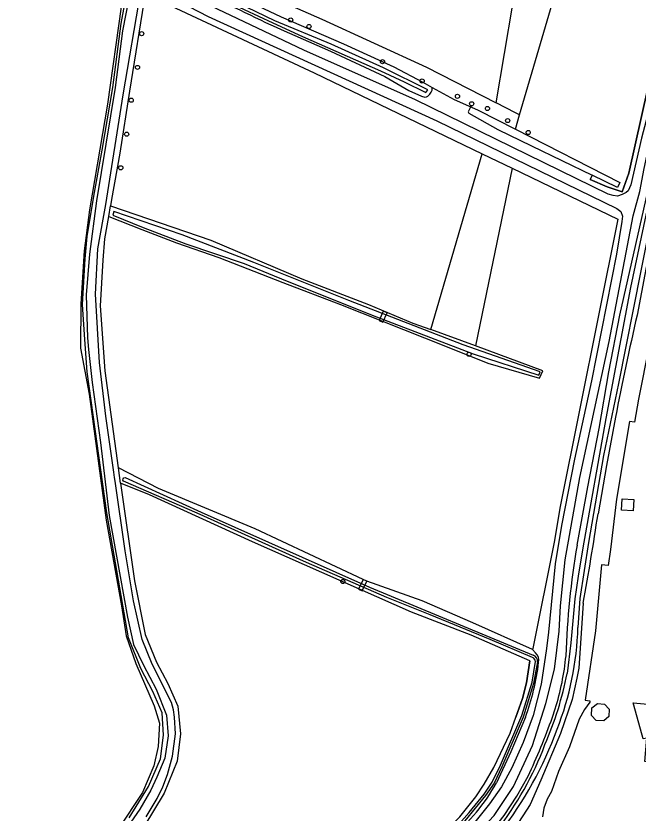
# Model space of a CAD drawing. Extents: x 159628 to 160723, y 388176 to 389416.
# Drawn here: x 159710.1 to 159856.8, y 388477.4 to 388665.4 of the extents above; entities that cross this region are included whole.
import ezdxf

# ---------------------------------------------------------------- set-up
doc = ezdxf.new("R2010")
doc.units = 0
for name, color, linetype in [('IMGEO_Boom', 7, 'Continuous'), ('IMGEO_Dek', 7, 'Continuous'), ('IMGEO_Grasland_agrarisch', 7, 'Continuous'), ('IMGEO_Grasland_overig', 7, 'Continuous'), ('IMGEO_Groenvoorziening', 7, 'Continuous'), ('IMGEO_Hek', 7, 'Continuous'), ('IMGEO_Loofbos', 7, 'Continuous'), ('IMGEO_Oever', 7, 'Continuous'), ('IMGEO_Pand', 7, 'Continuous'), ('IMGEO_Rijbaan_lokaal_gesloten', 7, 'Continuous'), ('IMGEO_Rijbaan_lokaal_onverhard', 7, 'Continuous'), ('IMGEO_Struiken', 7, 'Continuous'), ('IMGEO_Waterloop', 7, 'Continuous')]:
    doc.layers.add(name, color=color, linetype=linetype)

msp = doc.modelspace()

# ---------------------------------------------------------------- linework, layer by layer
at = {"layer": 'IMGEO_Boom'}
for centre in [(159774.85, 388664.46), (159779.18, 388662.91), (159739.7, 388661.24), (159738.72, 388653.27), (159796.5, 388654.61), (159805.84, 388650.06), (159737.24, 388645.53), (159814.18, 388646.46), (159817.54, 388644.69), (159821.25, 388643.58), (159826.02, 388640.73), (159830.87, 388637.92), (159736.17, 388637.52), (159734.78, 388629.6), (159816.9, 388585.6), (159787.14, 388532.03)]:
    msp.add_circle(centre, 0.489, dxfattribs=at)
at = {"layer": 'IMGEO_Dek'}
for points in [[(159795.74, 388593.56), (159796.61, 388593.16), (159797.57, 388595.42), (159796.67, 388595.78)], [(159790.87, 388530.26), (159791.72, 388529.83), (159792.8, 388532.08), (159791.92, 388532.47)]]:
    msp.add_lwpolyline(points, close=True, dxfattribs=at)
at = {"layer": 'IMGEO_Grasland_agrarisch'}
for points in [[(159740.54, 388670.68), (159736.81, 388647.65), (159734.59, 388633.05), (159732.6, 388622.14), (159732.34, 388620.6)], [(159740.54, 388670.68), (159780.39, 388651.99), (159820.02, 388632.9)], [(159732.34, 388620.6), (159755.98, 388612.49), (159777.44, 388603.41), (159793.2, 388597.39), (159803.69, 388592.98), (159807.89, 388591.44)]]:
    msp.add_lwpolyline(points, dxfattribs=at)
at = {"layer": 'IMGEO_Grasland_overig'}
for points in [[(159736.77, 388476.3), (159741.31, 388483.67), (159744.11, 388490.2), (159744.89, 388495.8), (159744.51, 388501.08), (159742.37, 388506.11), (159739.49, 388511.55), (159736.63, 388518.76), (159731.45, 388548.21), (159726.85, 388581.46), (159726.32, 388589.1), (159725.74, 388597.34), (159726.4, 388608.14), (159726.85, 388613.42), (159728.42, 388622.9), (159730.41, 388633.75), (159732.88, 388648.5), (159734.9, 388663.63), (159736.64, 388673.34)], [(159772.62, 388662.19), (159784.21, 388657.07), (159797.09, 388651.12), (159802.73, 388647.83), (159805.71, 388646.48), (159806.45, 388646.23), (159806.88, 388646.36), (159807.21, 388646.45), (159807.67, 388646.98), (159808.01, 388647.44), (159808.2, 388647.93), (159808.24, 388648.43), (159808.2, 388648.57)]]:
    msp.add_lwpolyline(points, dxfattribs=at)
msp.add_arc((159924.04, 388994.75), 365.41, 242.1283, 245.519, dxfattribs=at)
at = {"layer": 'IMGEO_Groenvoorziening'}
for points in [[(159903.54, 388612.67), (159870.88, 388640.76), (159868.26, 388629.83), (159864.58, 388613.8), (159856.86, 388575.07), (159855.9, 388569.57), (159854.79, 388569.74), (159851.65, 388551.44), (159850.28, 388539.54), (159849.75, 388535.83), (159848.14, 388535.96), (159846.74, 388520.39), (159844.26, 388504.07), (159845.43, 388503.9), (159845.39, 388503.57), (159844.15, 388501.84), (159842.91, 388499.54), (159840.59, 388493.05), (159838.04, 388487.21), (159836.32, 388482.53), (159835.34, 388480.67), (159834.58, 388478.55), (159834.22, 388476.55)], [(159842.41, 388540.63), (159844.91, 388554.38), (159847.59, 388568.1), (159849.92, 388581.51), (159852.44, 388594.88), (159862.86, 388640.69)], [(159862.86, 388640.69), (159864.14, 388640.25), (159866.1, 388639.57), (159861.17, 388619.43), (159856.53, 388594.85)], [(159851.44, 388570.76), (159849.34, 388559.4), (159847.33, 388548.01)], [(159843.86, 388526.92), (159842.83, 388511.61), (159842.36, 388509.27), (159841.26, 388504.24), (159838.51, 388496.15), (159833.86, 388485.15), (159831.32, 388479.43), (159827.74, 388473.85), (159821.4, 388466.84), (159815.89, 388461.89), (159814.98, 388461.84), (159814.21, 388462.34), (159813.89, 388463.3), (159813.88, 388464.59)], [(159831.88, 388516.01), (159832.61, 388515.18)], [(159836.56, 388500), (159837.25, 388501.99)], [(159830.22, 388500), (159826.74, 388491.83), (159823.35, 388484.52)], [(159822.82, 388473.84), (159825.18, 388476.86), (159828.17, 388481.39), (159830.83, 388486.11)]]:
    msp.add_lwpolyline(points, dxfattribs=at)
for centre, radius, start, end in [((160699.18, 388404.09), 863.97, 167.2443, 168.87698), ((159049.86, 388668.33), 806.5, 349.90153, 351.41977), ((160015.32, 388510.02), 175.6, 169.9622, 178.5288), ((159831, 388513.43), 2.38, 348.3043, 47.3916), ((159777.07, 388520.64), 63.01, 342.7842, 354.4343), ((159773.27, 388520.55), 60.54, 340.1529, 352.7806), ((159683.37, 388555.04), 162.78, 334.9459, 340.2378), ((159784.25, 388506.09), 44.66, 309.6362, 331.1149)]:
    msp.add_arc(centre, radius, start, end, dxfattribs=at)
at = {"layer": 'IMGEO_Hek'}
for points in [[(159875.98, 388708.39), (159865.56, 388672.44), (159859.08, 388648.38), (159854.63, 388628.36), (159853.05, 388623.91), (159849.45, 388625.08), (159845.51, 388626.87)], [(159740.54, 388670.68), (159780.39, 388651.99), (159820.02, 388632.9)], [(159820.02, 388632.9), (159827.08, 388629.5)], [(159827.08, 388629.5), (159851.99, 388617.5), (159838.4, 388549.69), (159837.02, 388541.28), (159831.96, 388516.26)], [(159831.21, 388513.3), (159830.5, 388508.1), (159829.55, 388504.43), (159827.96, 388500)], [(159779.54, 388416.9), (159783.98, 388433.71), (159788.02, 388445.42), (159791.84, 388454.55), (159795.46, 388458.65), (159805.89, 388468.36), (159810.54, 388472.21), (159814.76, 388476.52), (159818.51, 388481.25), (159820.51, 388484.25), (159822.72, 388488.18), (159826.62, 388496.28), (159827.96, 388500)]]:
    msp.add_lwpolyline(points, dxfattribs=at)
at = {"layer": 'IMGEO_Loofbos'}
for points in [[(159828.83, 388642.09), (159851.34, 388718.8)], [(159845.94, 388627.84), (159845.51, 388626.87), (159849.45, 388625.08), (159853.05, 388623.91), (159854.63, 388628.36), (159859.08, 388648.38), (159865.56, 388672.44), (159875.98, 388708.39)], [(159764.25, 388669.18), (159765.55, 388672.05), (159782.21, 388664.67), (159806.86, 388653.34), (159823.32, 388644.91)], [(159764.25, 388669.18), (159772.62, 388665.2), (159787.34, 388658.83), (159799.14, 388653.39), (159806.02, 388649.76), (159808.2, 388648.57)], [(159808.2, 388648.57), (159813.41, 388645.74), (159817.52, 388643.9)], [(159828.83, 388642.09), (159827.87, 388642.58), (159823.32, 388644.91)], [(159827.83, 388638.7), (159828.83, 388642.09)], [(159807.89, 388591.44), (159820.02, 388632.9)], [(159820.02, 388632.9), (159827.08, 388629.5)], [(159827.08, 388629.5), (159818.46, 388587.57)], [(159827.08, 388629.5), (159851.99, 388617.5), (159838.4, 388549.69), (159837.02, 388541.28), (159831.96, 388516.26), (159831.88, 388516.01)], [(159734.21, 388558.83), (159731.08, 388581.75), (159729.98, 388597.08), (159730.63, 388607.81), (159731.02, 388612.81), (159731.92, 388618.12)], [(159731.92, 388618.12), (159739.75, 388615.06), (159747.94, 388611.87), (159757.92, 388608.42), (159772.99, 388602.52), (159786.63, 388597.37), (159811.33, 388587.5), (159821.33, 388583.54), (159833.56, 388580), (159834.34, 388581.75), (159818.46, 388587.57)], [(159818.46, 388587.57), (159807.89, 388591.44)], [(159831.88, 388516.01), (159817.81, 388522.31), (159805.89, 388527.44), (159792.8, 388532.08), (159791.92, 388532.47), (159766.49, 388544.45), (159743.66, 388553.99), (159734.21, 388558.83)], [(159734.7, 388555.22), (159737.98, 388532.16), (159740.55, 388519.56), (159743.22, 388513.03), (159745.91, 388507.99), (159748.2, 388502.64), (159748.89, 388496.09), (159748.07, 388489.65), (159744.99, 388482.09), (159740.19, 388474.2), (159728.71, 388457.4), (159725.63, 388452.01), (159717.81, 388438.55)], [(159792.47, 388454.13), (159791.84, 388454.55), (159795.46, 388458.65), (159805.89, 388468.36), (159810.54, 388472.21), (159814.76, 388476.52), (159818.51, 388481.25), (159820.51, 388484.25), (159822.72, 388488.18), (159826.62, 388496.28), (159827.96, 388500), (159829.55, 388504.43), (159830.5, 388508.1), (159831.21, 388513.3), (159817.44, 388519.41), (159803.34, 388524.78), (159765.83, 388541.41), (159741.54, 388552.48), (159734.7, 388555.22)]]:
    msp.add_lwpolyline(points, dxfattribs=at)
at = {"layer": 'IMGEO_Oever'}
for points in [[(159731.92, 388618.12), (159732.34, 388620.6)], [(159734.7, 388555.22), (159734.21, 388558.83)]]:
    msp.add_lwpolyline(points, dxfattribs=at)
at = {"layer": 'IMGEO_Pand'}
for points in [[(159852.86, 388548.83), (159853.03, 388551.54), (159855.77, 388551.37), (159855.6, 388548.66), (159852.86, 388548.83)], [(159847.24, 388503.27), (159848.85, 388503.14), (159849.97, 388501.93), (159849.85, 388500.2), (159848.67, 388499.16), (159846.86, 388499.25), (159845.76, 388500.43), (159845.88, 388502.27), (159847.24, 388503.27)], [(159866.92, 388502.36), (159871.9, 388501.91), (159871.88, 388501.69), (159871.74, 388500), (159871.62, 388498.66), (159869.55, 388498.09), (159869.94, 388496.65), (159870.55, 388496.81), (159870.57, 388496.73), (159872.32, 388490.46), (159870, 388489.81), (159869.89, 388488.7), (159865.08, 388489.09), (159858.35, 388489.62), (159858.85, 388495.12), (159858.01, 388494.89), (159856.58, 388500), (159855.64, 388503.38), (159866.92, 388502.36)]]:
    msp.add_lwpolyline(points, dxfattribs=at)
at = {"layer": 'IMGEO_Rijbaan_lokaal_gesloten'}
for points in [[(159795.74, 388593.56), (159796.61, 388593.16), (159797.57, 388595.42), (159796.67, 388595.78), (159795.74, 388593.56)], [(159790.87, 388530.26), (159791.72, 388529.83), (159792.8, 388532.08), (159791.92, 388532.47), (159790.87, 388530.26)]]:
    msp.add_lwpolyline(points, dxfattribs=at)
at = {"layer": 'IMGEO_Rijbaan_lokaal_onverhard'}
for points in [[(159865.69, 388668.22), (159860.49, 388647.61), (159857.58, 388636.58), (159855.1, 388625.59), (159854.46, 388624.19), (159853.93, 388623.75), (159853.05, 388623.29), (159851.9, 388622.93), (159850.87, 388623.04), (159849.76, 388623.41), (159804.29, 388645.59), (159777.94, 388657.35), (159742.04, 388674.47)], [(159741.67, 388672.44), (159755.39, 388665.3), (159809.31, 388640.68), (159851.79, 388620.03), (159852.7, 388619.3), (159853.1, 388618.22), (159852.95, 388616.96), (159851.68, 388609.23), (159845.81, 388579.34), (159841.82, 388560.91), (159838.73, 388545.2), (159837.2, 388536.23), (159835.66, 388520.05), (159835.18, 388516.26), (159833.92, 388507.85), (159832.04, 388500.43), (159829.69, 388494.06), (159827.02, 388488.07), (159824.54, 388483.64), (159821.74, 388479.62), (159816.74, 388473.28)], [(159734.83, 388667.52), (159731.62, 388644.62), (159727.41, 388619.7), (159726.13, 388609.99), (159725.39, 388597.53), (159725.3, 388587.09), (159727.32, 388576.19), (159731.35, 388546.51), (159734.92, 388526.27), (159736.07, 388519.21), (159738.31, 388512.71), (159742.66, 388502.72), (159743.9, 388498.6), (159743.58, 388493.15), (159742.57, 388488.53), (159739.91, 388482.3), (159734.19, 388473.6), (159719.94, 388452.71), (159713.21, 388443.23), (159710.05, 388437.2)], [(159811.32, 388462.72), (159810.38, 388464.49), (159813.66, 388467.09), (159822.8, 388476.88), (159827.37, 388483.71), (159831.85, 388493.37), (159835.01, 388503.27), (159837.03, 388511.36), (159838.13, 388520.3), (159838.48, 388526.32), (159839.55, 388537.16), (159843.06, 388556.56), (159849.98, 388588.65), (159855.64, 388618.28), (159857.16, 388623.97), (159858.18, 388629.43), (159861.69, 388645.57), (159864.41, 388645)]]:
    msp.add_lwpolyline(points, dxfattribs=at)
at = {"layer": 'IMGEO_Struiken'}
msp.add_lwpolyline([(159823.32, 388644.91), (159829.24, 388679.87)], dxfattribs=at)
at = {"layer": 'IMGEO_Waterloop'}
for points in [[(159742.14, 388676.96), (159744.16, 388676.54), (159746.27, 388675.65), (159753.68, 388672.03), (159760.51, 388668.48), (159770.66, 388663.75), (159777.64, 388660.53), (159796.01, 388652.43), (159801.64, 388649.84), (159806.72, 388647.33), (159807.16, 388648), (159796.77, 388653.17), (159784.39, 388658.72), (159771.14, 388664.25), (159760.21, 388669.62), (159748.46, 388675.7), (159745.48, 388677.04), (159743.82, 388677.59), (159743.72, 388677.97)], [(159737.38, 388673.21), (159735.16, 388661.87), (159733.45, 388648.55), (159729.07, 388621.8), (159727.43, 388609.24), (159726.63, 388599.67), (159726.96, 388589.47), (159727.17, 388586.78), (159727.99, 388578.98), (159729.98, 388564.82), (159732.07, 388547.63), (159736.36, 388523.65), (159737.79, 388517.18), (159740.12, 388512.3), (159743.09, 388506.63), (159745.54, 388500.47), (159745.99, 388495.63), (159745.13, 388490.37), (159743.28, 388485.85), (159741.88, 388482.79), (159739.27, 388478.34), (159723.05, 388454.91), (159715.78, 388444.2), (159715.04, 388444.55)], [(159740.75, 388476.53), (159743.38, 388480.89), (159744.68, 388483.64), (159745.76, 388486.48), (159747, 388490.85), (159747.66, 388496.12), (159747.48, 388500), (159747.22, 388501.79), (159746.72, 388503.48), (159742.19, 388512.53), (159739.79, 388518.36), (159737.76, 388527.5), (159735.8, 388539.24), (159733.43, 388555.73), (159733.32, 388556.57), (159733.15, 388557.81), (159732.93, 388559.49), (159731.23, 388571.04), (159729.74, 388583.64), (159728.8, 388599.78), (159729.38, 388610.48), (159730.66, 388617.5), (159731.23, 388620.97), (159735.37, 388646.82), (159739.47, 388671.22)], [(159817.18, 388643.77), (159816.74, 388642.79)], [(159816.87, 388642.46), (159823.72, 388638.66), (159831.64, 388634.76), (159845.94, 388627.84)], [(159817.52, 388643.9), (159819.03, 388643.22), (159827.83, 388638.7)], [(159827.83, 388638.7), (159852.44, 388626.09), (159851.95, 388624.94), (159845.94, 388627.84)], [(159863.43, 388639.24), (159858.59, 388618.46), (159855.01, 388601.34), (159849.18, 388570.49), (159843.76, 388539.98), (159842.61, 388533.25), (159841.83, 388527.91), (159840.89, 388517.56), (159840.02, 388510.37)], [(159842.61, 388521.21), (159843.1, 388527.99), (159845.16, 388541.21), (159848.73, 388561.75), (159852.21, 388578.72), (159857.51, 388605.29), (159862, 388627.62), (159864.58, 388638.87), (159863.43, 388639.24)], [(159732.88, 388618.39), (159740.07, 388615.55), (159750.11, 388611.67), (159763.85, 388606.99), (159774.03, 388602.82), (159795.08, 388594.46), (159817.88, 388585.73), (159833.39, 388580.72), (159833.67, 388581.5), (159815.55, 388587.81), (159788.57, 388598.33), (159766.19, 388607.24), (159749.23, 388613.81), (159733.13, 388619.31), (159732.88, 388618.39)], [(159831.87, 388514.11), (159821.89, 388518.32), (159807.72, 388524.15), (159797.53, 388528.27), (159778.54, 388536.55), (159752.77, 388548.15), (159735.4, 388555.67), (159735.26, 388555.92), (159735.3, 388556.26), (159735.46, 388556.46), (159735.84, 388556.58), (159753.75, 388548.38)], [(159753.75, 388548.38), (159793.46, 388530.68), (159832.02, 388514.66)], [(159833.07, 388513.05), (159832.09, 388507.97), (159829.69, 388500.04), (159824.66, 388488.36), (159822.81, 388484.48), (159820.8, 388481.54), (159815.95, 388475.56), (159809.42, 388469.32), (159796.28, 388456.77), (159794.04, 388454.37), (159793.59, 388454.74), (159797.35, 388458.65), (159804.99, 388465.89), (159813.94, 388474.21), (159816.98, 388477.52), (159820.47, 388481.91), (159822.36, 388484.72), (159824.35, 388488.73), (159829.38, 388500.45), (159831.8, 388508.3), (159832.61, 388513.14)]]:
    msp.add_lwpolyline(points, dxfattribs=at)
for centre, radius, start, end in [((159817.03, 388642.71), 0.298, 164.5741, 237.2214), ((159817.44, 388643.61), 0.3, 74.7103, 146.9698), ((159770.5, 388523.44), 72.14, 338.666, 358.2283), ((159831.64, 388513.27), 1.44, 351.1615, 74.8462), ((159831.53, 388513.08), 1.08, 3.2093, 71.6807), ((159763.45, 388524.94), 77.95, 336.2707, 349.2268), ((159753, 388528), 90.13, 322.199, 340.0183), ((159762.85, 388520.59), 76.86, 322.0167, 339.4223)]:
    msp.add_arc(centre, radius, start, end, dxfattribs=at)

doc.saveas('drawing.dxf')
